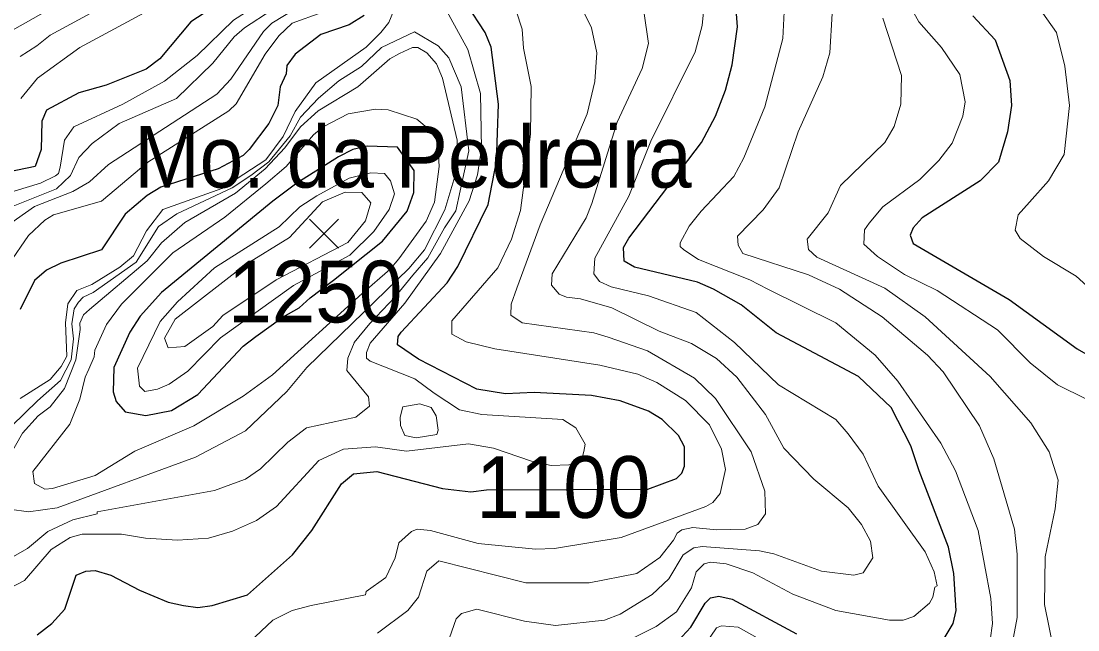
# Model space of a CAD drawing. Extents: x 423 to 448.8, y 7456.3 to 7484.
# Drawn here: x 444.479 to 445.85, y 7473.501 to 7474.29 of the extents above; entities that cross this region are included whole.
import ezdxf
from ezdxf.enums import TextEntityAlignment as Align

# ---------------------------------------------------------------- set-up
doc = ezdxf.new("R2010")
doc.units = 0
doc.header["$LTSCALE"] = 0.032
for name, color, linetype, lineweight in [('1', 7, 'Continuous', 25), ('2', 7, 'Continuous', 13), ('21', 7, 'Continuous', 25)]:
    doc.layers.add(name, color=color, linetype=linetype, lineweight=lineweight)
doc.layers.add('61', color=7, linetype='Continuous')

msp = doc.modelspace()

# ---------------------------------------------------------------- linework, layer by layer
at = {"layer": '1'}
for points in [[(444.7691, 7474.3354), (444.6987, 7474.289), (444.6584, 7474.2411), (444.6407, 7474.2279), (444.5889, 7474.207), (444.5533, 7474.197), (444.5115, 7474.1745), (444.5053, 7474.1606), (444.5045, 7474.1235), (444.4968, 7474.1018), (444.4234, 7474.0864)], [(445.6748, 7473.4877), (445.6879, 7473.5094), (445.6918, 7473.5264), (445.6887, 7473.5743), (445.6818, 7473.6084), (445.6439, 7473.7074), (445.633, 7473.7399), (445.6075, 7473.7894), (445.565, 7473.8295), (445.4582, 7473.886), (445.4126, 7473.9224), (445.377, 7473.9425), (445.3561, 7473.9518), (445.2742, 7473.9711), (445.261, 7473.9788), (445.2602, 7473.9967), (445.2672, 7474.009), (445.3615, 7474.1328), (445.3793, 7474.1668), (445.3925, 7474.2008), (445.401, 7474.2333), (445.408, 7474.2828), (445.4041, 7474.3339)], [(444.4993, 7473.4947), (444.5185, 7473.5094), (444.5355, 7473.5279), (444.5502, 7473.572), (444.5626, 7473.5774), (444.5749, 7473.5782), (444.5951, 7473.572), (444.6322, 7473.5527), (444.6693, 7473.5372), (444.6894, 7473.5326), (444.708, 7473.5302), (444.7265, 7473.5326), (444.7722, 7473.5465), (444.8309, 7473.5983), (444.8557, 7473.63), (444.8943, 7473.6904), (444.9098, 7473.7035), (444.94, 7473.7066), (445.0251, 7473.6842), (445.0622, 7473.6803), (445.0823, 7473.6826), (445.2915, 7473.6836), (445.3291, 7473.6973), (445.336, 7473.7043), (445.3391, 7473.7135), (445.3391, 7473.7383), (445.3314, 7473.753), (445.3105, 7473.7739), (445.2927, 7473.7847), (445.2556, 7473.7979), (445.2185, 7473.8048), (445.1442, 7473.8087), (445.1071, 7473.8071), (445.07, 7473.8133), (444.9941, 7473.852), (444.9671, 7473.8706), (444.9679, 7473.8814), (444.9717, 7473.8868), (445.0313, 7473.951), (445.0452, 7473.9719), (445.0846, 7474.0523), (445.0955, 7474.108), (445.0978, 7474.1823), (445.0885, 7474.2565), (445.0808, 7474.2751), (445.0568, 7474.3114)], [(444.9238, 7474.2975), (444.9044, 7474.2851), (444.8673, 7474.2728), (444.834, 7474.2472), (444.8232, 7474.2325), (444.8224, 7474.2217), (444.8147, 7474.2047), (444.8116, 7474.1807), (444.8, 7474.1575), (444.7745, 7474.1235), (444.7668, 7474.1158), (444.7343, 7474.0987), (444.66, 7474.0747), (444.6422, 7474.0639), (444.6136, 7474.0399), (444.5827, 7473.9935), (444.5301, 7473.9765), (444.5115, 7473.9672), (444.496, 7473.9541), (444.4775, 7473.9162)], [(445.7135, 7474.2967), (445.7421, 7474.2658), (445.7614, 7474.2132), (445.7637, 7474.1807), (445.7583, 7474.1467), (445.7467, 7474.1072), (445.7228, 7474.0833), (445.6477, 7474.0353), (445.6361, 7474.0222), (445.6322, 7474.0129), (445.6361, 7474.002), (445.7606, 7473.9293), (445.8488, 7473.8652), (445.9045, 7473.8334)], [(445.3252, 7473.4807), (445.3476, 7473.5047), (445.3662, 7473.5356), (445.3731, 7473.5426), (445.384, 7473.5449), (445.401, 7473.5411), (445.4845, 7473.4962)]]:
    msp.add_lwpolyline(points, dxfattribs=at)
msp.add_lwpolyline([(444.6138, 7473.7836), (444.6405, 7473.7788), (444.6739, 7473.7855), (444.708, 7473.8063), (444.7667, 7473.869), (444.783, 7473.8814), (444.8029, 7473.8957), (444.8186, 7473.9069), (444.8395, 7473.9186), (444.8535, 7473.9313), (444.8838, 7473.9544), (444.9475, 7474.0051), (444.9794, 7474.0438), (444.988, 7474.0678), (444.9887, 7474.0964), (444.9671, 7474.1266), (444.9276, 7474.1281), (444.9091, 7474.1235), (444.8905, 7474.1142), (444.8364, 7474.0802), (444.8054, 7474.0569), (444.6608, 7473.9386), (444.633, 7473.9077), (444.6198, 7473.8868), (444.5989, 7473.8412), (444.5981, 7473.8095), (444.602, 7473.7971)], close=True, dxfattribs=at)
at = {"layer": '2'}
for points in [[(444.4419, 7474.0616), (444.5038, 7474.0802), (444.5231, 7474.0895), (444.527, 7474.0925), (444.5293, 7474.101), (444.5347, 7474.1359), (444.5471, 7474.1529), (444.6105, 7474.1823), (444.6647, 7474.2124), (444.7072, 7474.2457), (444.7543, 7474.2913), (444.7961, 7474.3184), (444.8108, 7474.3315), (444.8209, 7474.347), (444.8023, 7474.405), (444.8062, 7474.436), (444.8124, 7474.4561), (444.8457, 7474.4916), (444.8696, 7474.5087), (444.9284, 7474.5342), (444.9757, 7474.5621), (445.0653, 7474.5914), (445.0838, 7474.6045)], [(444.4063, 7474.2442), (444.5378, 7474.3184), (444.5997, 7474.3416), (444.6298, 7474.3578), (444.6422, 7474.3663), (444.6461, 7474.3865), (444.6352, 7474.4731), (444.6368, 7474.4979), (444.6445, 7474.5164), (444.6685, 7474.5558), (444.6972, 7474.5682)], [(445.056, 7474.5694), (445.0297, 7474.5642), (444.9696, 7474.5431), (444.9013, 7474.5032), (444.8789, 7474.4862), (444.851, 7474.4514), (444.8356, 7474.4159), (444.8348, 7474.3803), (444.8441, 7474.3463), (444.8402, 7474.3284), (444.7683, 7474.2813), (444.7551, 7474.2697), (444.7273, 7474.2356), (444.6801, 7474.19), (444.6059, 7474.1575), (444.5706, 7474.1313), (444.5533, 7474.1133), (444.5428, 7474.0899), (444.5245, 7474.0726), (444.462, 7474.0477)], [(444.4535, 7474.0199), (444.4961, 7474.05), (444.5456, 7474.0694), (444.5672, 7474.0817), (444.5919, 7474.1041), (444.7327, 7474.1954), (444.7505, 7474.2147), (444.793, 7474.2766), (444.8039, 7474.2874), (444.8673, 7474.3261)], [(444.4782, 7474.19), (444.4999, 7474.2163), (444.5548, 7474.2557), (444.7002, 7474.3346)], [(445.1133, 7474.3277), (445.1287, 7474.2797), (445.1303, 7474.255), (445.1403, 7474.2055), (445.1395, 7474.1436), (445.1264, 7474.0446), (445.1148, 7474.0075), (445.097, 7473.9704), (445.0375, 7473.9015), (445.0375, 7473.8845), (445.056, 7473.8744), (445.0932, 7473.8652), (445.2293, 7473.8442), (445.2788, 7473.8327), (445.3035, 7473.8218), (445.3407, 7473.7986), (445.3716, 7473.7669), (445.3871, 7473.7352), (445.3925, 7473.7089), (445.3855, 7473.6779), (445.3762, 7473.6664), (445.3669, 7473.6609), (445.2571, 7473.6207), (445.1705, 7473.6068), (445.1458, 7473.606), (445.0715, 7473.613), (445.0096, 7473.63), (444.9926, 7473.6316), (444.9849, 7473.6285), (444.9686, 7473.6138), (444.964, 7473.5945), (444.9516, 7473.5689), (444.9261, 7473.5511), (444.9253, 7473.5465), (444.8549, 7473.5326), (444.8302, 7473.5264), (444.8054, 7473.514), (444.7219, 7473.4351)], [(445.8983, 7473.7816), (445.8233, 7473.8187), (445.7877, 7473.8474), (445.7452, 7473.8899), (445.6671, 7473.9409), (445.6245, 7473.9618), (445.5897, 7473.985), (445.5719, 7474.0012), (445.5727, 7474.0198), (445.5789, 7474.0283), (445.5967, 7474.0492), (445.6446, 7474.0848), (445.6694, 7474.1095), (445.6864, 7474.132), (445.7003, 7474.1668), (445.7034, 7474.1854), (445.6965, 7474.221), (445.6725, 7474.2557), (445.6431, 7474.289), (445.623, 7474.3261)], [(445.2022, 7474.3145), (445.2185, 7474.2813), (445.2254, 7474.2488), (445.2231, 7474.2117), (445.213, 7474.1699), (445.1519, 7474.026), (445.1218, 7473.9441), (445.1145, 7473.9231), (445.114, 7473.9092), (445.1287, 7473.8992), (445.2216, 7473.886), (445.2401, 7473.8806), (445.2912, 7473.8628), (445.3522, 7473.8272), (445.3793, 7473.8009), (445.4257, 7473.7321), (445.4435, 7473.6811), (445.4443, 7473.6516), (445.4342, 7473.6378), (445.418, 7473.6316), (445.3809, 7473.6308), (445.35, 7473.6339), (445.336, 7473.6308), (445.3299, 7473.6264), (445.3252, 7473.6176), (445.3074, 7473.5952), (445.2773, 7473.5743), (445.2154, 7473.562), (445.1334, 7473.562), (445.0205, 7473.5906), (445.005, 7473.5774), (444.9941, 7473.5434), (444.9802, 7473.5264), (444.9408, 7473.497)], [(445.3646, 7474.3107), (445.3623, 7474.2844), (445.353, 7474.2503), (445.2958, 7474.1343), (445.2672, 7474.0632), (445.2231, 7473.9827), (445.2215, 7473.9626), (445.2292, 7473.9525), (445.244, 7473.9456), (445.2927, 7473.934), (445.3546, 7473.9123), (445.4041, 7473.8736), (445.4613, 7473.8187), (445.5355, 7473.7739), (445.5518, 7473.7553), (445.5712, 7473.729), (445.5905, 7473.6873), (445.6516, 7473.6022), (445.6632, 7473.5766), (445.6671, 7473.5581), (445.664, 7473.5565), (445.6616, 7473.5434), (445.657, 7473.5356), (445.6369, 7473.5186), (445.623, 7473.514), (445.6052, 7473.514), (445.5356, 7473.5264), (445.4799, 7473.5473), (445.428, 7473.5751), (445.3933, 7473.5867), (445.3732, 7473.589), (445.3646, 7473.5867), (445.3546, 7473.5766), (445.3484, 7473.5558), (445.3291, 7473.5248), (445.3027, 7473.5055), (445.2525, 7473.4807)], [(445.4691, 7474.3107), (445.4667, 7474.2674), (445.4435, 7474.1792), (445.4164, 7474.1127), (445.4033, 7474.0887), (445.3608, 7474.0438), (445.3453, 7474.0245), (445.3337, 7474.0028), (445.3337, 7473.9982), (445.3383, 7473.9935), (445.3576, 7473.9812), (445.4242, 7473.9549), (445.4474, 7473.9425), (445.5356, 7473.8992), (445.5866, 7473.8574), (445.616, 7473.8234), (445.6717, 7473.743), (445.691, 7473.7074)], [(445.797, 7474.3106), (445.8218, 7474.2751), (445.8326, 7474.2318), (445.8388, 7474.1807), (445.8318, 7474.1173), (445.8117, 7474.0832), (445.7869, 7474.0554), (445.7723, 7474.0392), (445.7684, 7474.0191), (445.7746, 7474.0082), (445.8048, 7473.985), (445.8473, 7473.9595), (445.8851, 7473.9255)], [(445.0289, 7474.3068), (445.0583, 7474.2534), (445.0746, 7474.1962), (445.0761, 7474.125), (445.0707, 7474.091), (445.0599, 7474.057), (445.0227, 7473.9889), (444.9763, 7473.9247), (444.9315, 7473.8729), (444.9268, 7473.8605), (444.9268, 7473.8535), (444.9315, 7473.8496), (444.9895, 7473.8264), (445.0143, 7473.8079), (445.0475, 7473.7863), (445.0762, 7473.7801), (445.1813, 7473.7739), (445.1984, 7473.763), (445.2102, 7473.7417), (445.2087, 7473.7323), (445.2065, 7473.724), (445.2005, 7473.716), (445.189, 7473.7151), (445.1665, 7473.714), (445.1409, 7473.7199), (445.0916, 7473.7368), (445.0591, 7473.7422), (444.9787, 7473.7329), (444.9385, 7473.7383), (444.8967, 7473.7352), (444.865, 7473.7205), (444.81, 7473.661), (444.7838, 7473.6431), (444.7528, 7473.6292), (444.7219, 7473.62), (444.6817, 7473.6176), (444.6399, 7473.62), (444.609, 7473.6254), (444.5579, 7473.6254), (444.5424, 7473.6207), (444.5177, 7473.6053), (444.4829, 7473.565), (444.4605, 7473.5534)], [(444.4628, 7473.975), (444.4883, 7474.0121), (444.5092, 7474.0322), (444.5208, 7474.0392), (444.5827, 7474.0569), (444.643, 7474.1072), (444.7482, 7474.1738), (444.7575, 7474.183), (444.7954, 7474.2473), (444.8131, 7474.2712), (444.8302, 7474.2875), (444.8689, 7474.3014)], [(444.4775, 7474.2442), (444.4991, 7474.2581), (444.5162, 7474.272), (444.5796, 7474.306)], [(444.4775, 7473.8009), (444.5161, 7473.8257), (444.5308, 7473.8427), (444.5378, 7473.8559), (444.5362, 7473.8992), (444.5393, 7473.9239), (444.551, 7473.941), (444.5703, 7473.9487), (444.6066, 7473.9711), (444.6244, 7473.9858), (444.6414, 7474.0183), (444.6623, 7474.0461), (444.7389, 7474.0732), (444.7961, 7474.1103), (444.8186, 7474.1405), (444.834, 7474.173), (444.8611, 7474.2101), (444.9261, 7474.2565), (444.9454, 7474.2751), (444.9555, 7474.2882), (444.9617, 7474.3029)], [(445.2045, 7473.9301), (445.186, 7473.9324), (445.1767, 7473.9363), (445.1666, 7473.9479), (445.1674, 7473.9626), (445.2115, 7474.0353), (445.2192, 7474.0539), (445.2517, 7474.1591), (445.2842, 7474.2287), (445.2927, 7474.2612), (445.2865, 7474.3029)], [(445.5309, 7474.2998), (445.5278, 7474.2488), (445.5186, 7474.2179), (445.4868, 7474.1467), (445.4621, 7474.074), (445.4412, 7474.0454), (445.4079, 7474.0113), (445.4087, 7473.9997), (445.4149, 7473.9889), (445.5, 7473.9611), (445.5402, 7473.9425), (445.5959, 7473.9069), (445.6547, 7473.8574), (445.6748, 7473.8358), (445.722, 7473.7654), (445.7405, 7473.7228), (445.7676, 7473.6316), (445.7707, 7473.5991), (445.7707, 7473.5171), (445.7614, 7473.4661)], [(445.5967, 7474.2937), (445.6207, 7474.2194), (445.6199, 7474.1823), (445.6113, 7474.1536), (445.599, 7474.1328), (445.5417, 7474.077), (445.5255, 7474.0415), (445.4985, 7474.0075), (445.5, 7473.9943), (445.5108, 7473.9843), (445.599, 7473.944), (445.6516, 7473.9069), (445.7359, 7473.8295), (445.7885, 7473.7693), (445.8124, 7473.7321), (445.8241, 7473.695), (445.8202, 7473.6579), (445.807, 7473.596), (445.8063, 7473.5341), (445.8187, 7473.4722)], [(444.4666, 7473.7654), (444.4997, 7473.798), (444.5299, 7473.8243), (444.5435, 7473.8511), (444.5466, 7473.8783), (444.5443, 7473.8977), (444.5474, 7473.9171), (444.5532, 7473.926), (444.5591, 7473.9323), (444.5719, 7473.9385), (444.6278, 7473.9776), (444.6568, 7474.0239), (444.6808, 7474.0403), (444.7525, 7474.074), (444.7765, 7474.0898), (444.7998, 7474.1076), (444.8275, 7474.1416), (444.8412, 7474.1656), (444.8645, 7474.1903), (444.8909, 7474.2126), (444.9203, 7474.2311), (444.9463, 7474.2558), (444.9891, 7474.276), (445.0199, 7474.2582), (445.0336, 7474.2424), (445.0494, 7474.2047), (445.0593, 7474.122), (445.0425, 7474.0441), (445.0281, 7474.0222), (445.0063, 7473.9834), (444.9867, 7473.9608), (444.9637, 7473.9327), (444.9312, 7473.8982), (444.9106, 7473.8738), (444.9106, 7473.8733), (444.9025, 7473.8531), (444.9013, 7473.8373), (444.9292, 7473.8033), (444.9307, 7473.7909), (444.9129, 7473.7769), (444.8488, 7473.7631), (444.8247, 7473.7445), (444.7892, 7473.7097), (444.7699, 7473.6965), (444.759, 7473.6927), (444.7296, 7473.6818), (444.5772, 7473.654), (444.5772, 7473.6517), (444.5456, 7473.6439), (444.5131, 7473.6285), (444.4868, 7473.6068), (444.4558, 7473.589)], [(444.4635, 7473.6578), (444.4883, 7473.654), (444.5254, 7473.6594), (444.7049, 7473.7251), (444.7699, 7473.7592), (444.8232, 7473.8102), (444.8495, 7473.8412), (444.9816, 7473.9696), (445.0019, 7473.9936), (445.0282, 7474.0454), (445.0452, 7474.1018), (445.0444, 7474.1359), (445.0251, 7474.2163), (445.0174, 7474.2348), (445.005, 7474.2488), (444.9934, 7474.2557), (444.9864, 7474.2557), (444.9694, 7474.248), (444.957, 7474.241), (444.9153, 7474.2047), (444.8642, 7474.1737), (444.841, 7474.1529), (444.8206, 7474.1257), (444.7951, 7474.0987), (444.7568, 7474.0672), (444.691, 7474.0291), (444.6608, 7474.0028), (444.6422, 7473.9796), (444.5672, 7473.9162), (444.5594, 7473.9094), (444.5548, 7473.8985), (444.5552, 7473.8903), (444.5494, 7473.8512), (444.5347, 7473.8141), (444.5162, 7473.7901), (444.5007, 7473.7785), (444.4805, 7473.7561), (444.4512, 7473.705)], [(445.0282, 7473.4738), (445.0429, 7473.5156), (445.0499, 7473.5225), (445.07, 7473.5279), (445.1318, 7473.5125), (445.1721, 7473.507), (445.2355, 7473.514), (445.2556, 7473.5217), (445.2974, 7473.5472), (445.319, 7473.5674), (445.3376, 7473.5983), (445.3515, 7473.6076), (445.3623, 7473.6091), (445.4366, 7473.6037), (445.4551, 7473.5998), (445.517, 7473.5774), (445.5588, 7473.572), (445.5712, 7473.5751), (445.5835, 7473.5945), (445.5804, 7473.6161), (445.5688, 7473.6378), (445.5518, 7473.6594), (445.5069, 7473.6965), (445.4683, 7473.7368), (445.4443, 7473.7801), (445.4071, 7473.8288), (445.3809, 7473.8527), (445.3484, 7473.8721), (445.3066, 7473.8884), (445.2448, 7473.9185), (445.2045, 7473.9301)], [(445.691, 7473.7074), (445.7204, 7473.63), (445.7367, 7473.5419), (445.739, 7473.5094), (445.7359, 7473.4877)], [(445.4722, 7473.4691), (445.4087, 7473.5047), (445.3871, 7473.5063), (445.3808, 7473.5039), (445.3538, 7473.4645)]]:
    msp.add_lwpolyline(points, dxfattribs=at)
for points in [[(444.5896, 7473.8968), (444.609, 7473.9232), (444.6755, 7473.9897), (444.7428, 7474.0361), (444.7961, 7474.0794), (444.8224, 7474.1018), (444.858, 7474.1428), (444.8704, 7474.1529), (444.9029, 7474.1699), (444.9385, 7474.1761), (444.9547, 7474.1753), (444.9918, 7474.1629), (445.0081, 7474.1498), (445.0189, 7474.1343), (445.0197, 7474.1235), (445.0212, 7474.1018), (445.015, 7474.0554), (445.0042, 7474.0307), (444.9686, 7473.9819), (444.957, 7473.9681), (444.9213, 7473.937), (444.8046, 7473.8319), (444.7668, 7473.804), (444.7025, 7473.7654), (444.626, 7473.7329), (444.5749, 7473.7011), (444.5193, 7473.6842), (444.5092, 7473.6834), (444.496, 7473.6911), (444.4937, 7473.7066), (444.5417, 7473.7677), (444.5548, 7473.8002), (444.5618, 7473.8288), (444.5664, 7473.8391), (444.5734, 7473.8551), (444.5741, 7473.8636)], [(444.9052, 7473.9866), (444.8322, 7473.9474), (444.7373, 7473.8798), (444.6948, 7473.8365), (444.6709, 7473.8195), (444.6554, 7473.8133), (444.6391, 7473.8102), (444.6321, 7473.8172), (444.6298, 7473.8404), (444.6592, 7473.9007), (444.6817, 7473.9263), (444.7296, 7473.9703), (444.8132, 7474.0237), (444.8404, 7474.0496), (444.8622, 7474.0638), (444.9044, 7474.0864), (444.9323, 7474.0933), (444.9501, 7474.0926), (444.9578, 7474.0833), (444.9632, 7474.0663), (444.9562, 7474.0461), (444.9361, 7474.0175)], [(444.9254, 7474.0312), (444.9027, 7474.003), (444.8096, 7473.9549), (444.7405, 7473.9084), (444.7273, 7473.8945), (444.691, 7473.8683), (444.6693, 7473.8667), (444.6647, 7473.8791), (444.6786, 7473.9038), (444.7691, 7473.9742), (444.8268, 7474.0097), (444.8697, 7474.0559), (444.899, 7474.0686), (444.9207, 7474.0678), (444.9323, 7474.0546)], [(444.9709, 7473.7662), (444.9702, 7473.777), (444.974, 7473.7901), (444.9957, 7473.794), (445.0104, 7473.7894), (445.0173, 7473.7785), (445.0197, 7473.76), (445.0181, 7473.7545), (444.9911, 7473.7499), (444.9764, 7473.753)]]:
    msp.add_lwpolyline(points, close=True, dxfattribs=at)
at = {"layer": '21'}
for p, q in [((444.8528, 7474.0333), (444.8903, 7473.9958)), ((444.8903, 7474.0333), (444.8528, 7473.9958))]:
    msp.add_line(p, q, dxfattribs=at)

# ---------------------------------------------------------------- texts
at = {"layer": '61', "width": 0.95}
for s, p in [('Mo. da Pedreira', (444.9871, 7474.0743)), ('1250', (444.8603, 7473.8996)), ('1100', (445.1821, 7473.6463))]:
    msp.add_text(s, height=0.08, dxfattribs=at).set_placement(p, align=Align.CENTER)

doc.saveas('drawing.dxf')
